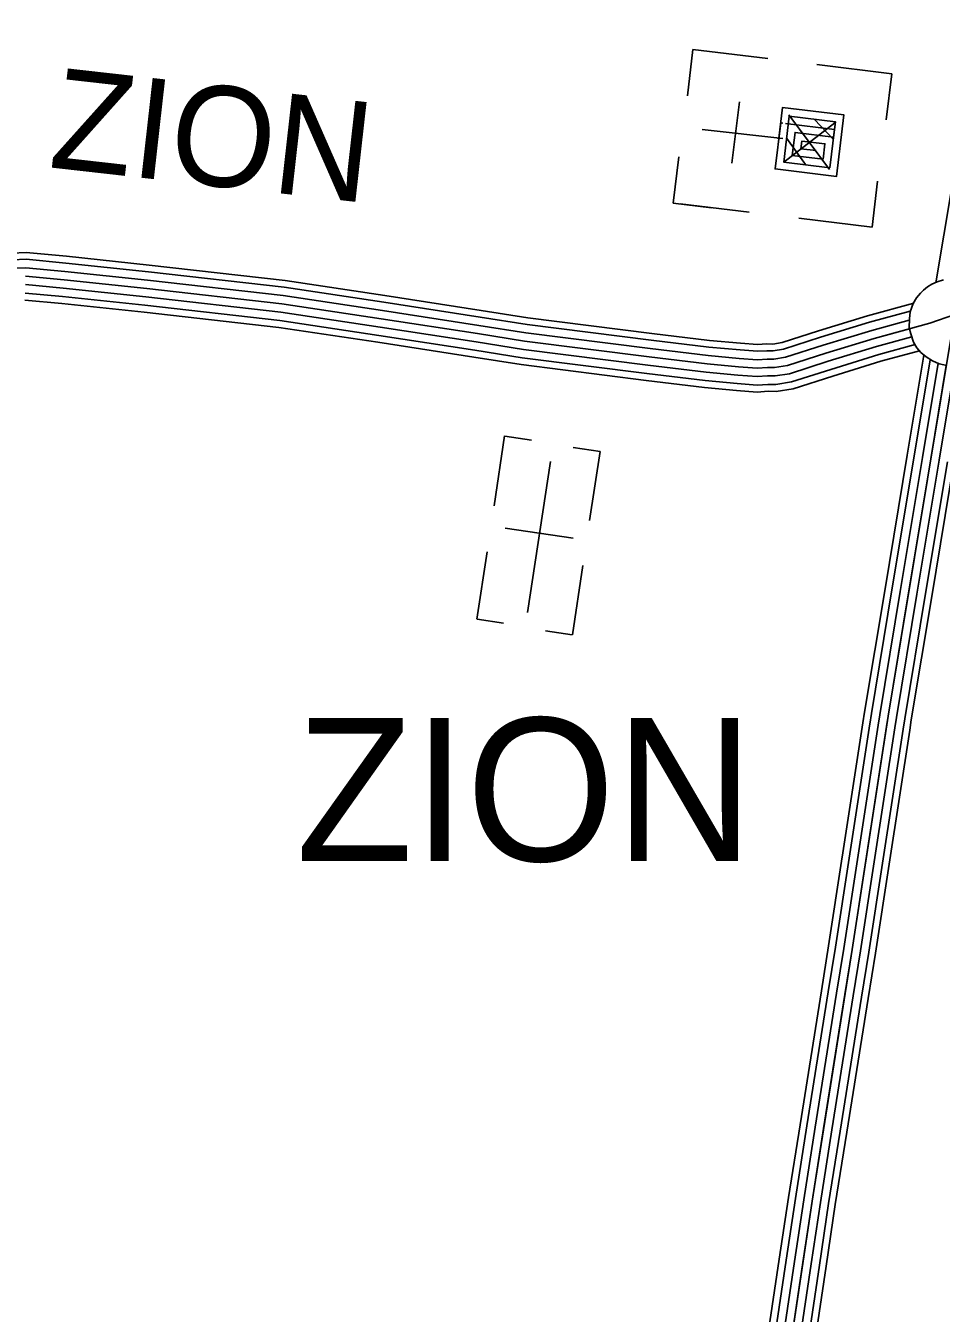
# Model space of a CAD drawing. Extents: x 1551132 to 1791609, y 378168 to 563823.
# Drawn here: x 1625000 to 1628374, y 458741 to 463487 of the extents above; entities that cross this region are included whole.
import ezdxf

# ---------------------------------------------------------------- set-up
doc = ezdxf.new("R2010")
doc.units = 0
for name, color, linetype in [('DESIGN - ROW - Right-of-Way and Easement Labels', 7, 'Continuous'), ('DESIGN - UTILITIES - Cable (Underground) with Text', 7, 'Continuous'), ('SURVEY - CONTOURS - Index with Text', 7, 'Continuous'), ('SURVEY - TRANSPORTATION - Roads', 7, 'Continuous'), ('SURVEY - VEGETATION - Features with Text', 7, 'Continuous')]:
    doc.layers.add(name, color=color, linetype=linetype)

msp = doc.modelspace()

# ---------------------------------------------------------------- linework, layer by layer
at = {"layer": 'DESIGN - UTILITIES - Cable (Underground) with Text'}
for p, q in [((1627438.293, 463228.969), (1627458.898, 463398.808)), ((1627734.369, 463365.388), (1627458.898, 463398.808)), ((1628191.904, 463309.755), (1627914.966, 463343.484)), ((1628171.299, 463139.966), (1628191.904, 463309.755)), ((1627629.79, 463206.806), (1627602.278, 462980.376)), ((1627385.934, 462833.258), (1627406.531, 463003.056)), ((1628118.931, 462744.214), (1628139.545, 462914.053)), ((1627385.934, 462833.258), (1627527.424, 462816.061)), ((1627411.334, 462830.159), (1627665.805, 462799.255)), ((1627849.027, 462777.017), (1628118.931, 462744.214)), ((1626764.501, 461974.492), (1626725.68, 461716.495)), ((1626863.162, 461959.602), (1626765.193, 461974.325)), ((1627116.442, 461917.38), (1627017.74, 461932.229)), ((1627077.971, 461663.416), (1627116.317, 461917.347)), ((1627017.421, 461597.455), (1626766.59, 461635.252)), ((1626700.182, 461547.441), (1626662.66, 461298.835)), ((1627014.485, 461241.773), (1627052.948, 461496.971)), ((1626662.968, 461298.777), (1626759.971, 461284.12)), ((1627014.176, 461241.79), (1626915.858, 461256.572))]:
    msp.add_line(p, q, dxfattribs=at)
for points in [[(1627771.048, 463072.652), (1627775.298, 463072.177), (1627789.038, 463185.417), (1628015.468, 463157.897), (1627987.956, 462931.467), (1627761.517, 462958.987), (1627782.172, 463128.818), (1627789.956, 463127.86)], [(1627799.797, 463126.669), (1627980.303, 463104.73), (1627963.089, 462963.199), (1627793.258, 462983.854), (1627813.905, 463153.685), (1627983.736, 463133.03), (1627976.87, 463076.439), (1627835.33, 463093.611), (1627825.032, 463008.713), (1627938.222, 462994.981), (1627945.088, 463051.572), (1627860.197, 463061.871), (1627856.756, 463033.571), (1627913.363, 463026.705)], [(1627794.283, 462983.321), (1627981.227, 463128.38)], [(1627812.421, 463158.185), (1627961.914, 462956.749)], [(1627906.528, 463140.562), (1627975.478, 463068.497)], [(1627492.461, 463104.114), (1627789.923, 463070.511)], [(1627804.865, 463070.628), (1627874.065, 462975.206)], [(1626933.364, 461880.801), (1626849.538, 461324.064)]]:
    msp.add_lwpolyline(points, dxfattribs=at)
at = {"layer": 'SURVEY - CONTOURS - Index with Text'}
for points in [[(1627838.446, 456472.471), (1627770.465, 456623.05), (1627720.099, 456761.571), (1627686.867, 456914.191), (1627663.634, 457060.903), (1627648.259, 457199.457), (1627649.684, 457379.762), (1627666.159, 457613.868), (1627696.142, 457821.665), (1627737.616, 458107.381), (1627803.582, 458522.858), (1627897.688, 459154.191), (1628045.46, 460081.016), (1628177.966, 460942.013), (1628419.936, 462399.985), (1628666.298, 463877.907), (1628873.844, 465210.316), (1629028.382, 466177.083), (1629155.555, 466968.062), (1629317.943, 468001.431)], [(1628354.254, 462539.421), (1628412.828, 462890.814)], [(1628248.756, 461904.297), (1628309.863, 462272.498)], [(1628274.122, 461900.088), (1628333.13, 462255.622)], [(1628304.705, 461895.013), (1628362.387, 462242.547)], [(1628335.288, 461889.938), (1628392.462, 462234.414)], [(1628365.87, 461884.863), (1628423.636, 462232.897)], [(1628166.891, 461411.042), (1628248.756, 461904.313)], [(1628192.257, 461406.834), (1628274.122, 461900.105)], [(1628222.84, 461401.758), (1628304.705, 461895.03)], [(1628253.423, 461396.683), (1628335.288, 461889.955)], [(1628284.005, 461391.608), (1628365.87, 461884.879)], [(1628314.588, 461386.533), (1628396.453, 461879.804)], [(1628338.971, 461382.483), (1628420.836, 461875.754)], [(1628085.326, 460916.712), (1628091.351, 460955.872), (1628166.9, 461411.067)], [(1628110.742, 460912.796), (1628116.742, 460951.805), (1628192.266, 461406.85)], [(1628141.375, 460908.079), (1628147.358, 460946.913), (1628222.848, 461401.775)], [(1628172.016, 460903.362), (1628177.966, 460942.013), (1628253.431, 461396.7)], [(1628202.657, 460898.645), (1628208.573, 460937.113), (1628284.014, 461391.625)], [(1628233.289, 460893.929), (1628239.189, 460932.221), (1628314.596, 461386.55)], [(1628257.722, 460890.17), (1628263.597, 460928.313), (1628338.979, 461382.5)], [(1628009.269, 460422.524), (1628085.326, 460916.721)], [(1628034.694, 460418.616), (1628110.751, 460912.812)], [(1628065.326, 460413.899), (1628141.383, 460908.096)], [(1628095.967, 460409.182), (1628172.024, 460903.379)], [(1628126.608, 460404.466), (1628202.665, 460898.662)], [(1628157.241, 460399.749), (1628233.298, 460893.945)], [(1628181.674, 460395.991), (1628257.731, 460890.187)], [(1627932.388, 459928.97), (1627958.804, 460094.591), (1628009.269, 460422.541)], [(1627957.787, 459924.92), (1627984.212, 460090.616), (1628034.694, 460418.633)], [(1627988.395, 459920.036), (1628014.836, 460085.816), (1628065.326, 460413.916)], [(1628019.011, 459915.153), (1628045.46, 460081.016), (1628095.967, 460409.199)], [(1628049.627, 459910.269), (1628076.084, 460076.215), (1628126.608, 460404.482)], [(1628080.234, 459905.386), (1628106.709, 460071.415), (1628157.241, 460399.766)], [(1628104.642, 459901.494), (1628131.133, 460067.59), (1628181.674, 460396.007)], [(1627853.664, 459435.199), (1627932.396, 459928.978)], [(1627879.064, 459431.157), (1627957.795, 459924.936)], [(1627909.671, 459426.273), (1627988.403, 459920.053)], [(1627940.287, 459421.39), (1628019.019, 459915.17)], [(1627970.903, 459416.507), (1628049.635, 459910.286)], [(1628001.511, 459411.623), (1628080.243, 459905.403)], [(1628025.919, 459407.731), (1628104.65, 459901.511)], [(1627777.107, 458940.211), (1627810.998, 459167.567), (1627853.673, 459435.224)], [(1627802.54, 458936.419), (1627836.414, 459163.642), (1627879.072, 459431.174)], [(1627833.206, 458931.844), (1627867.047, 459158.916), (1627909.68, 459426.29)], [(1627863.864, 458927.277), (1627897.688, 459154.191), (1627940.296, 459421.407)], [(1627894.521, 458922.71), (1627928.329, 459149.466), (1627970.911, 459416.523)], [(1627925.187, 458918.135), (1627958.962, 459144.741), (1628001.519, 459411.64)], [(1627949.628, 458914.493), (1627983.386, 459140.974), (1628025.927, 459407.748)], [(1627702.667, 458446.623), (1627716.884, 458536.2), (1627777.107, 458940.227)], [(1627728.067, 458442.589), (1627742.3, 458532.292), (1627802.54, 458936.436)], [(1627758.683, 458437.731), (1627772.941, 458527.575), (1627833.206, 458931.861)], [(1627789.298, 458432.872), (1627803.582, 458522.858), (1627863.864, 458927.294)], [(1627819.914, 458428.014), (1627834.222, 458518.141), (1627894.521, 458922.727)], [(1627850.53, 458423.156), (1627864.863, 458513.425), (1627925.187, 458918.152)], [(1627874.938, 458419.28), (1627889.288, 458509.666), (1627949.628, 458914.51)]]:
    msp.add_lwpolyline(points, dxfattribs=at)
at = {"layer": 'SURVEY - TRANSPORTATION - Roads'}
for points in [[(1624948.418, 462648.506), (1625001.341, 462650.489), (1625149.721, 462636.747), (1625454.864, 462604.13), (1625955.169, 462547.787), (1626323.202, 462492.444), (1626677.727, 462437.418), (1626850.606, 462410.142), (1627307.412, 462352.524), (1627520.249, 462326.907), (1627634.463, 462316.132), (1627696.578, 462311.432), (1627730.894, 462313.607), (1627752.852, 462313.424), (1627787.342, 462318.89), (1627922.139, 462362.033), (1628102.552, 462417.251), (1628272.906, 462464.244)], [(1624950.259, 462623.838), (1625000.666, 462625.73), (1625147.263, 462612.147), (1625452.172, 462579.563), (1625951.952, 462523.278), (1626319.469, 462468.01), (1626673.902, 462413.001), (1626847.131, 462385.667), (1627304.387, 462327.99), (1627517.607, 462302.331), (1627632.363, 462291.506), (1627696.428, 462286.656), (1627731.577, 462288.881), (1627754.702, 462288.69), (1627793.084, 462294.773), (1627929.522, 462338.441), (1628109.46, 462393.518), (1628259.273, 462434.852)], [(1624952.559, 462592.904), (1624999.808, 462594.671), (1625144.188, 462581.304), (1625448.789, 462548.745), (1625947.911, 462492.536), (1626314.785, 462437.359), (1626669.11, 462382.366), (1626842.781, 462354.974), (1627300.596, 462297.223), (1627514.299, 462271.506), (1627629.738, 462260.614), (1627696.236, 462255.58), (1627732.427, 462257.872), (1627757.01, 462257.664), (1627800.275, 462264.531), (1627938.789, 462308.857), (1628118.118, 462363.742), (1628256.215, 462401.843)], [(1624998.958, 462563.62), (1625141.113, 462550.453), (1625445.406, 462517.928), (1625943.869, 462461.793), (1626310.102, 462406.717), (1626664.319, 462351.741), (1626838.423, 462324.273), (1627296.804, 462266.455), (1627510.991, 462240.68), (1627627.113, 462229.721), (1627696.045, 462224.505), (1627733.277, 462226.863), (1627759.326, 462226.646), (1627807.467, 462234.28), (1627948.047, 462279.273), (1628126.776, 462333.974), (1628331.563, 462390.476), (1628423.603, 462421.977)], [(1624998.958, 462563.62), (1625141.113, 462550.453), (1625445.406, 462517.928), (1625943.869, 462461.793), (1626310.102, 462406.717), (1626664.319, 462351.741), (1626838.423, 462324.273), (1627296.804, 462266.455), (1627510.991, 462240.68), (1627627.113, 462229.721), (1627696.045, 462224.505), (1627733.277, 462226.863), (1627759.326, 462226.646), (1627807.467, 462234.28), (1627948.047, 462279.273), (1628126.776, 462333.974), (1628256.69, 462369.817)], [(1624997.25, 462501.51), (1625134.963, 462488.76), (1625438.639, 462456.293), (1625935.786, 462400.308), (1626300.736, 462345.424), (1626654.736, 462290.481), (1626829.715, 462262.88), (1627289.221, 462204.92), (1627504.374, 462179.028), (1627621.863, 462167.936), (1627695.661, 462162.353), (1627734.977, 462164.845), (1627763.951, 462164.603), (1627821.85, 462173.787), (1627966.572, 462220.105), (1628144.092, 462274.431), (1628277.289, 462311.182)], [(1624998.108, 462532.569), (1625138.038, 462519.602), (1625442.023, 462487.11), (1625939.828, 462431.051), (1626305.419, 462376.074), (1626659.527, 462321.115), (1626834.065, 462293.573), (1627293.012, 462235.688), (1627507.682, 462209.854), (1627624.488, 462198.829), (1627695.853, 462193.429), (1627734.127, 462195.854), (1627761.643, 462195.629), (1627814.658, 462204.029), (1627957.305, 462249.689), (1628135.434, 462304.207), (1628265.431, 462340.075)], [(1624996.541, 462475.751), (1625132.405, 462463.168), (1625435.839, 462430.734), (1625932.436, 462374.807), (1626296.852, 462320.006), (1626650.761, 462265.08), (1626826.098, 462237.413), (1627286.079, 462179.395), (1627501.632, 462153.453), (1627619.68, 462142.311), (1627695.503, 462136.577), (1627735.685, 462139.119), (1627765.876, 462138.869), (1627827.825, 462148.694), (1627974.255, 462195.554), (1628151.276, 462249.739), (1628293.314, 462288.932)]]:
    msp.add_lwpolyline(points, dxfattribs=at)
at = {"layer": 'SURVEY - VEGETATION - Features with Text'}
msp.add_lwpolyline([(1628394.32, 462233.897), (1628366.029, 462240.822), (1628341.229, 462251.731), (1628317.988, 462265.839), (1628298.847, 462282.531), (1628284.114, 462299.207), (1628272.031, 462320.232), (1628261.748, 462351.017), (1628255.906, 462372.7), (1628256.673, 462406.01), (1628259.173, 462432.335), (1628270.723, 462463.061), (1628282.948, 462484.12), (1628297.031, 462501.462), (1628308.48, 462511.712), (1628323.172, 462524.013), (1628339.888, 462533.555), (1628358.513, 462542.372), (1628382.112, 462550.088)], dxfattribs=at)

# ---------------------------------------------------------------- texts
at = {"layer": 'DESIGN - ROW - Right-of-Way and Easement Labels'}
msp.add_text('ZION', height=369.9915, rotation=353.574592, dxfattribs=at).set_placement((1625080.14, 462965.347))
at = {"layer": 'SURVEY - VEGETATION - Features with Text'}
msp.add_text('ZION', height=527.9876, rotation=0.000033, dxfattribs=at).set_placement((1625995.617, 460407.24))

doc.saveas('drawing.dxf')
